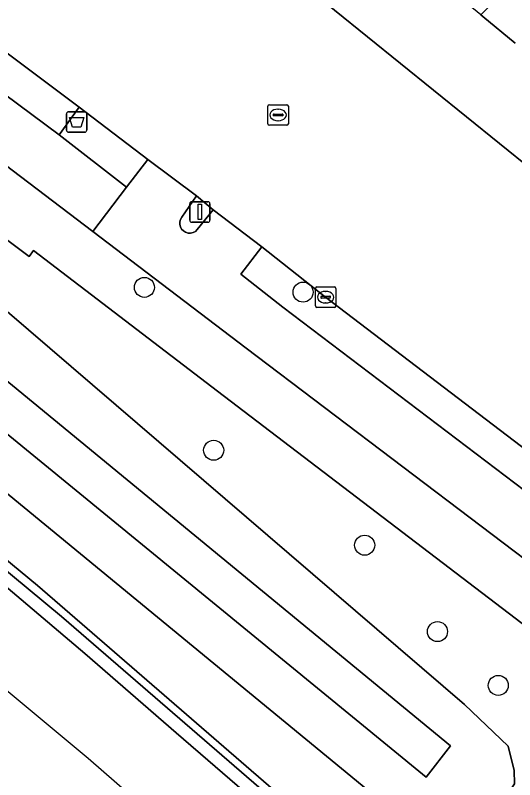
# Model space of a CAD drawing. Extents: x 162989 to 165008, y 383432 to 384338.
# Drawn here: x 164414.28 to 164438.65, y 383506.48 to 383543.79 of the extents above; entities that cross this region are included whole.
import ezdxf

# ---------------------------------------------------------------- set-up
doc = ezdxf.new("R2010")
doc.units = 0
for name, color, linetype in [('IMGEO_Afvalbak', 7, 'Continuous'), ('IMGEO_Boom', 7, 'Continuous'), ('IMGEO_Fietspad_open', 7, 'Continuous'), ('IMGEO_Geluidsscherm', 7, 'Continuous'), ('IMGEO_Groenvoorziening', 7, 'Continuous'), ('IMGEO_Kolk', 7, 'Continuous'), ('IMGEO_Lichtmast', 7, 'Continuous'), ('IMGEO_Oever', 7, 'Continuous'), ('IMGEO_Rijbaan_lokaal_open', 7, 'Continuous'), ('IMGEO_Rioolput', 7, 'Continuous'), ('IMGEO_Spoor', 7, 'Continuous'), ('IMGEO_Spoorbaan_halfverhard', 7, 'Continuous'), ('IMGEO_Terreindeel_gesloten', 7, 'Continuous'), ('IMGEO_Verkeerseiland_open', 7, 'Continuous'), ('IMGEO_Voetpad_open', 7, 'Continuous'), ('IMGEO_Waterloop', 7, 'Continuous')]:
    doc.layers.add(name, color=color, linetype=linetype)

msp = doc.modelspace()

# ---------------------------------------------------------------- linework, layer by layer
at = {"layer": 'IMGEO_Afvalbak'}
for p, q in [((164416.878, 383539.085), (164417.668, 383539.085)), ((164417.668, 383539.085), (164416.878, 383539.085)), ((164416.778, 383538.185), (164416.778, 383538.985)), ((164416.778, 383538.985), (164416.778, 383538.185)), ((164417.768, 383538.985), (164417.768, 383538.185)), ((164417.768, 383538.185), (164417.768, 383538.985)), ((164417.668, 383538.085), (164416.878, 383538.085)), ((164416.878, 383538.085), (164417.668, 383538.085))]:
    msp.add_line(p, q, dxfattribs=at)
msp.add_lwpolyline([(164416.921, 383538.799), (164417.625, 383538.799), (164417.476, 383538.329), (164417.07, 383538.329), (164416.921, 383538.799)], dxfattribs=at)
for centre, start, end in [((164416.878, 383538.985), 90, 180), ((164416.878, 383538.985), 90, 180), ((164417.668, 383538.985), 0, 90), ((164417.668, 383538.985), 360, 90), ((164416.878, 383538.185), 180, 270), ((164416.878, 383538.185), 180, 270), ((164417.668, 383538.185), 270, 0), ((164417.668, 383538.185), 270, 0)]:
    msp.add_arc(centre, 0.1, start, end, dxfattribs=at)
at = {"layer": 'IMGEO_Boom'}
for centre in [(164420.578, 383530.514), (164428.322, 383530.281), (164423.961, 383522.561), (164431.33, 383517.93), (164434.883, 383513.711), (164437.852, 383511.087)]:
    msp.add_circle(centre, 0.489, dxfattribs=at)
at = {"layer": 'IMGEO_Fietspad_open'}
for points in [[(164286.157, 383634.226), (164312.41, 383613.58), (164373.773, 383566.91), (164391.676, 383553.293), (164404.399, 383543.617), (164418.065, 383533.234), (164419.708, 383535.396), (164416.416, 383537.952), (164411.074, 383541.934)], [(164438.67, 383542.429), (164437.09, 383543.73), (164436.992, 383543.815), (164430.566, 383549.073), (164429.773, 383549.72), (164429.037, 383550.342), (164417.789, 383559.607), (164405.287, 383569.915), (164386.954, 383585.032), (164362.228, 383605.446)], [(164421.813, 383550.569), (164441.129, 383534.933)], [(164445.262, 383515.953), (164427.343, 383529.554), (164425.288, 383531.157), (164426.305, 383532.488), (164423.94, 383534.305), (164423.157, 383533.332), (164423.066, 383533.248), (164422.956, 383533.19), (164422.834, 383533.162), (164422.71, 383533.166), (164422.59, 383533.202), (164422.484, 383533.267), (164422.398, 383533.357), (164422.338, 383533.466), (164422.308, 383533.587), (164422.31, 383533.712), (164422.343, 383533.832), (164422.406, 383533.939), (164423.118, 383534.985), (164420.749, 383536.751), (164419.708, 383535.396), (164418.065, 383533.234), (164425.545, 383527.551), (164444.662, 383513.062)]]:
    msp.add_lwpolyline(points, dxfattribs=at)
at = {"layer": 'IMGEO_Geluidsscherm'}
msp.add_lwpolyline([(164316.111, 383594.57), (164331.946, 383582.303), (164335.936, 383579.321), (164343.994, 383573.187), (164355.759, 383564.117), (164364.915, 383557.15), (164384.337, 383541.486), (164392.199, 383535.083), (164397.741, 383530.511), (164403.749, 383525.486), (164407.628, 383522.347), (164415.357, 383515.967), (164435.487, 383498.542), (164443.079, 383491.935), (164461.775, 383475.437), (164465.453, 383472.088), (164473.455, 383464.599), (164479.39, 383459.172)], dxfattribs=at)
at = {"layer": 'IMGEO_Groenvoorziening'}
for points in [[(164440.939, 383512.639), (164424.141, 383525.442), (164415.162, 383532.308), (164414.952, 383532.013), (164411.803, 383534.383), (164412.029, 383534.661), (164403.488, 383541.1), (164390.052, 383551.309), (164371.578, 383565.346), (164310.839, 383611.565)], [(164405.312, 383536.689), (164436.207, 383510.158), (164438.332, 383508.125), (164438.62, 383506.939), (164438.635, 383506.276), (164437.157, 383504.059), (164436.294, 383503.443), (164435.124, 383503.443), (164433.954, 383503.936), (164365.206, 383560.486)], [(164443.367, 383519.418), (164429.426, 383530.035), (164426.305, 383532.488), (164425.288, 383531.157), (164427.343, 383529.554), (164445.262, 383515.953)], [(164407.628, 383522.347), (164415.357, 383515.967), (164435.487, 383498.542)]]:
    msp.add_lwpolyline(points, dxfattribs=at)
msp.add_lwpolyline([(164420.749, 383536.751), (164417.401, 383539.307), (164416.416, 383537.952), (164419.708, 383535.396)], close=True, dxfattribs=at)
at = {"layer": 'IMGEO_Kolk'}
for p, q in [((164429, 383530.535), (164429.852, 383530.535)), ((164428.925, 383529.609), (164428.925, 383530.461)), ((164429.413, 383530.315), (164429.438, 383530.315)), ((164429.926, 383530.461), (164429.926, 383529.609)), ((164429.184, 383530.029), (164429.184, 383530.041)), ((164429.622, 383529.992), (164429.224, 383529.992)), ((164429.227, 383530.078), (164429.625, 383530.078)), ((164429.436, 383529.755), (164429.411, 383529.755)), ((164429.668, 383530.041), (164429.668, 383530.029)), ((164429.852, 383529.535), (164429, 383529.535))]:
    msp.add_line(p, q, dxfattribs=at)
for points in [[(164429, 383530.535), (164429.852, 383530.535)], [(164428.925, 383529.609), (164428.925, 383530.461)], [(164429.926, 383530.461), (164429.926, 383529.609)], [(164429.852, 383529.535), (164429, 383529.535)]]:
    msp.add_lwpolyline(points, dxfattribs=at)
for centre, radius, start, end in [((164429.002, 383530.459), 0.0765, 91.552, 178.448), ((164429.002, 383530.459), 0.0765, 91.552, 178.448), ((164429.85, 383530.459), 0.0765, 1.552, 88.448), ((164429.85, 383530.459), 0.0765, 1.552, 88.448), ((164429.224, 383530.038), 0.0403, 85.8775, 175.7526), ((164429.221, 383530.028), 0.0366, 178.938, 274.7102), ((164429.625, 383530.035), 0.043, 264.8664, 352.4533), ((164429.629, 383530.04), 0.0386, 1.7309, 96.639), ((164429.002, 383529.611), 0.0765, 181.552, 268.448), ((164429.002, 383529.611), 0.0765, 181.552, 268.448), ((164429.85, 383529.611), 0.0765, 271.552, 358.448), ((164429.85, 383529.611), 0.0765, 271.552, 358.448)]:
    msp.add_arc(centre, radius, start, end, dxfattribs=at)
for centre, major_axis, ratio, start_param, end_param in [((164429.412, 383530.035), (-0.387, 0.002), 0.722429, 4.712389, 7.853982), ((164429.437, 383530.035), (-0.39, 0.002), 0.717154, 1.570796, 4.712389)]:
    msp.add_ellipse(centre, major_axis=major_axis, ratio=ratio, start_param=start_param, end_param=end_param, dxfattribs=at)
at = {"layer": 'IMGEO_Lichtmast'}
for p, q in [((164422.791, 383533.793), (164422.791, 383534.593)), ((164422.791, 383534.593), (164422.791, 383533.793)), ((164422.891, 383534.693), (164423.681, 383534.693)), ((164423.681, 383534.693), (164422.891, 383534.693)), ((164423.781, 383534.593), (164423.781, 383533.793)), ((164423.781, 383533.793), (164423.781, 383534.593)), ((164423.681, 383533.693), (164422.891, 383533.693)), ((164422.891, 383533.693), (164423.681, 383533.693))]:
    msp.add_line(p, q, dxfattribs=at)
msp.add_lwpolyline([(164423.211, 383534.568), (164423.361, 383534.568), (164423.361, 383533.818), (164423.211, 383533.818), (164423.211, 383534.568)], dxfattribs=at)
for centre, start, end in [((164422.891, 383534.593), 90, 180), ((164422.891, 383534.593), 90, 180), ((164423.681, 383534.593), 0, 90), ((164423.681, 383534.593), 360, 90), ((164422.891, 383533.793), 180, 270), ((164422.891, 383533.793), 180, 270), ((164423.681, 383533.793), 270, 0), ((164423.681, 383533.793), 270, 0)]:
    msp.add_arc(centre, 0.1, start, end, dxfattribs=at)
at = {"layer": 'IMGEO_Oever'}
for points in [[(164438.635, 383506.276), (164438.62, 383506.939), (164438.332, 383508.125), (164436.207, 383510.158), (164405.312, 383536.689), (164388.951, 383549.965), (164373.911, 383562.169), (164370.395, 383564.896), (164368.225, 383565.66), (164367.116, 383565.537), (164366.5, 383564.675), (164365.329, 383563.443), (164364.898, 383562.149), (164365.206, 383560.486), (164433.954, 383503.936), (164435.124, 383503.443), (164436.294, 383503.443), (164437.157, 383504.059)], [(164370.749, 383558.688), (164372.111, 383560.305), (164435.515, 383508.135), (164434.324, 383506.603)]]:
    msp.add_lwpolyline(points, close=True, dxfattribs=at)
at = {"layer": 'IMGEO_Rijbaan_lokaal_open'}
for points in [[(164297.219, 383631.26), (164298.658, 383629.895), (164300.413, 383628.453), (164301.117, 383627.908), (164315.062, 383617.112), (164331.402, 383604.67), (164347.794, 383592.214), (164362.52, 383580.949), (164375.743, 383570.87), (164378.9, 383568.535), (164394.424, 383556.639), (164402.275, 383550.72), (164407.634, 383546.68), (164408.032, 383546.385), (164410.664, 383544.437), (164412.117, 383543.256), (164417.401, 383539.307), (164420.749, 383536.751), (164423.118, 383534.985), (164423.94, 383534.305), (164426.305, 383532.488), (164429.426, 383530.035), (164443.367, 383519.418)], [(164441.129, 383534.933), (164421.813, 383550.569), (164421.715, 383550.649), (164421.541, 383550.787), (164414.983, 383556.218), (164413.026, 383557.813), (164404.954, 383564.476), (164401.849, 383567.056), (164389.87, 383576.898)]]:
    msp.add_lwpolyline(points, dxfattribs=at)
at = {"layer": 'IMGEO_Rioolput'}
for p, q in [((164426.68, 383539.429), (164427.532, 383539.429)), ((164426.605, 383538.503), (164426.605, 383539.355)), ((164427.093, 383539.209), (164427.118, 383539.209)), ((164427.606, 383539.355), (164427.606, 383538.503)), ((164426.864, 383538.923), (164426.864, 383538.935)), ((164427.302, 383538.886), (164426.904, 383538.886)), ((164426.907, 383538.972), (164427.305, 383538.972)), ((164427.348, 383538.935), (164427.348, 383538.923)), ((164427.532, 383538.429), (164426.68, 383538.429)), ((164427.116, 383538.649), (164427.091, 383538.649))]:
    msp.add_line(p, q, dxfattribs=at)
for points in [[(164426.68, 383539.429), (164427.532, 383539.429)], [(164426.605, 383538.503), (164426.605, 383539.355)], [(164427.606, 383539.355), (164427.606, 383538.503)], [(164427.532, 383538.429), (164426.68, 383538.429)]]:
    msp.add_lwpolyline(points, dxfattribs=at)
for centre, radius, start, end in [((164426.682, 383539.353), 0.0765, 91.552, 178.448), ((164426.682, 383539.353), 0.0765, 91.552, 178.448), ((164427.53, 383539.353), 0.0765, 1.552, 88.448), ((164427.53, 383539.353), 0.0765, 1.552, 88.448), ((164426.904, 383538.932), 0.0403, 85.8775, 175.7526), ((164426.901, 383538.922), 0.0366, 178.938, 274.7102), ((164427.305, 383538.929), 0.043, 264.8664, 352.4533), ((164427.309, 383538.934), 0.0386, 1.7309, 96.639), ((164426.682, 383538.505), 0.0765, 181.552, 268.448), ((164426.682, 383538.505), 0.0765, 181.552, 268.448), ((164427.53, 383538.505), 0.0765, 271.552, 358.448), ((164427.53, 383538.505), 0.0765, 271.552, 358.448)]:
    msp.add_arc(centre, radius, start, end, dxfattribs=at)
for centre, major_axis, ratio, start_param, end_param in [((164427.092, 383538.929), (-0.387, 0.002), 0.722429, 4.712389, 7.853982), ((164427.117, 383538.929), (-0.39, 0.002), 0.717154, 1.570796, 4.712389)]:
    msp.add_ellipse(centre, major_axis=major_axis, ratio=ratio, start_param=start_param, end_param=end_param, dxfattribs=at)
at = {"layer": 'IMGEO_Spoor'}
msp.add_lwpolyline([(164311.432, 383591.528), (164331.147, 383576.863), (164354.951, 383558.568), (164370.727, 383546.154), (164397.339, 383524.6), (164417.837, 383507.536), (164445.76, 383483.178), (164473.788, 383457.948), (164497.162, 383435.764)], dxfattribs=at)
at = {"layer": 'IMGEO_Spoorbaan_halfverhard'}
for points in [[(164406.759, 383522.559), (164416.527, 383514.444), (164427.729, 383504.769), (164444.035, 383490.603), (164450.784, 383484.632), (164461.262, 383475.379), (164469.246, 383468.055), (164475.412, 383462.363), (164483.052, 383455.289), (164484.013, 383454.399), (164484.135, 383454.268), (164484.085, 383454.069), (164483.78, 383453.79), (164482.635, 383454.845), (164478.938, 383458.251), (164470.354, 383466.192), (164462.59, 383473.297), (164451.325, 383483.327), (164443.696, 383490.042), (164436.508, 383496.301), (164428.194, 383503.532), (164422.126, 383508.767), (164417.669, 383512.649), (164413.609, 383516.099)], [(164435.487, 383498.542), (164415.357, 383515.967), (164407.628, 383522.347)]]:
    msp.add_lwpolyline(points, dxfattribs=at)
at = {"layer": 'IMGEO_Terreindeel_gesloten'}
msp.add_lwpolyline([(164413.609, 383516.099), (164417.669, 383512.649), (164422.126, 383508.767), (164428.194, 383503.532), (164436.508, 383496.301), (164443.696, 383490.042), (164451.325, 383483.327), (164462.59, 383473.297), (164470.354, 383466.192), (164478.938, 383458.251), (164482.635, 383454.845), (164483.052, 383455.289), (164475.412, 383462.363), (164469.246, 383468.055), (164461.262, 383475.379), (164450.784, 383484.632), (164444.035, 383490.603), (164427.729, 383504.769), (164416.527, 383514.444), (164406.759, 383522.559)], dxfattribs=at)
at = {"layer": 'IMGEO_Verkeerseiland_open'}
msp.add_lwpolyline([(164423.118, 383534.985), (164422.406, 383533.939), (164422.343, 383533.832), (164422.31, 383533.712), (164422.308, 383533.587), (164422.338, 383533.466), (164422.398, 383533.357), (164422.484, 383533.267), (164422.59, 383533.202), (164422.71, 383533.166), (164422.834, 383533.162), (164422.956, 383533.19), (164423.066, 383533.248), (164423.157, 383533.332), (164423.94, 383534.305)], close=True, dxfattribs=at)
at = {"layer": 'IMGEO_Voetpad_open'}
for points in [[(164444.662, 383513.062), (164425.545, 383527.551), (164418.065, 383533.234), (164404.399, 383543.617), (164391.676, 383553.293), (164373.773, 383566.91), (164312.41, 383613.58), (164286.157, 383634.226)], [(164284.221, 383632.534), (164310.839, 383611.565), (164371.578, 383565.346), (164390.052, 383551.309), (164403.488, 383541.1), (164412.029, 383534.661), (164411.803, 383534.383), (164414.952, 383532.013), (164415.162, 383532.308), (164424.141, 383525.442), (164440.939, 383512.639)], [(164450.015, 383537.395), (164443.143, 383542.084), (164438.134, 383545.953), (164437.398, 383544.226), (164436.992, 383543.815), (164437.09, 383543.73), (164438.67, 383542.429)]]:
    msp.add_lwpolyline(points, dxfattribs=at)
msp.add_lwpolyline([(164412.117, 383543.256), (164410.664, 383544.437), (164408.032, 383546.385), (164407.634, 383546.68), (164402.275, 383550.72), (164401.287, 383549.419), (164406.607, 383545.373), (164406.964, 383545.104), (164409.596, 383543.086), (164411.074, 383541.934), (164416.416, 383537.952), (164417.401, 383539.307)], close=True, dxfattribs=at)
at = {"layer": 'IMGEO_Waterloop'}
msp.add_lwpolyline([(164370.749, 383558.688), (164434.324, 383506.603), (164435.515, 383508.135), (164372.111, 383560.305)], close=True, dxfattribs=at)

doc.saveas('drawing.dxf')
